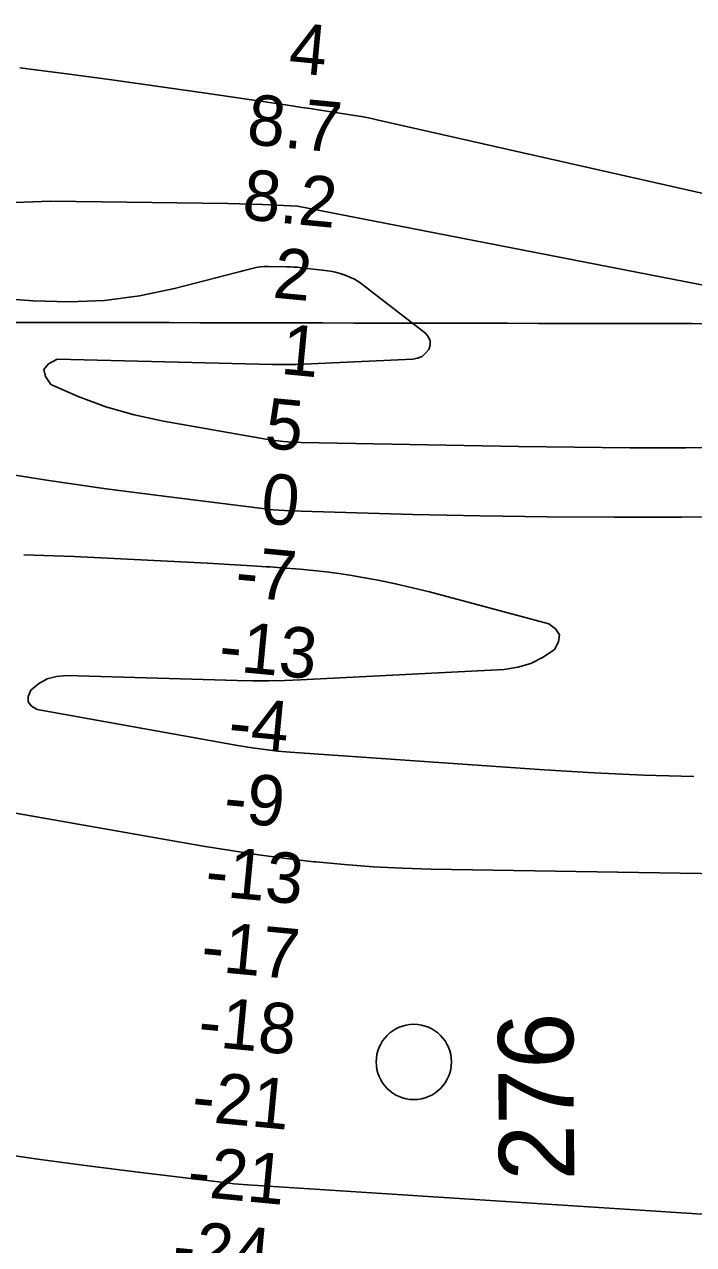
# Model space of a CAD drawing. Extents: x 3187622 to 3225504, y 800805 to 826213.
# Drawn here: x 3211213 to 3212103, y 811041 to 812663 of the extents above; entities that cross this region are included whole.
import ezdxf

# ---------------------------------------------------------------- set-up
doc = ezdxf.new("R2010")
doc.units = 0
for name, color, linetype in [('V-GRID-MAJR', 7, 'Continuous'), ('V-RIVR-IDEN', 7, 'Continuous'), ('V-RIVR-MILE', 7, 'Continuous'), ('V-RIVR-RANG', 7, 'Continuous'), ('V-TOPO-DPTH', 7, 'Continuous'), ('V-TOPO-MINR', 7, 'Continuous'), ('V-TOPO-WATR', 7, 'Continuous')]:
    doc.layers.add(name, color=color, linetype=linetype)

msp = doc.modelspace()

# ---------------------------------------------------------------- linework, layer by layer
at = {"layer": 'V-GRID-MAJR'}
msp.add_spline([(3191808.85, 812309.639), (3197045.574, 812297.071), (3202282.3000000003, 812285.265), (3207519.028, 812274.221), (3212755.758, 812263.939), (3217992.489, 812254.4180000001), (3223229.221, 812245.659), (3223229.222, 812245.659)], degree=3, dxfattribs=at)
at = {"layer": 'V-RIVR-MILE'}
msp.add_circle((3211731.02, 811283.7440000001), 50.00000000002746, dxfattribs=at)
at = {"layer": 'V-TOPO-DPTH'}
for points in [[(3212247.2103625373, 812408.3758714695), (3211681.97743405, 812535.8806850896), (3211672.9011109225, 812538.2222422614), (3211663.6689233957, 812540.0514874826), (3211604.014260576, 812549.2278872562), (3211593.161093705, 812550.8880634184), (3211582.3060941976, 812552.5361000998), (3211571.4483457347, 812554.1659275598), (3211560.588764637, 812555.7836155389), (3211457.4856211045, 812571.0539105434), (3211395.043644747, 812580.0816747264), (3211332.562407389, 812588.8215152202), (3211270.022278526, 812597.12947018), (3211207.4428886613, 812605.1495014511)], [(3211207.4428886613, 812605.1495014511), (3211270.022278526, 812597.12947018), (3211332.562407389, 812588.8215152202), (3211395.043644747, 812580.0816747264), (3211457.4856211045, 812571.0539105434), (3211560.588764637, 812555.7836155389), (3211571.4483457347, 812554.1659275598), (3211582.3060941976, 812552.5361000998), (3211593.161093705, 812550.8880634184), (3211604.014260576, 812549.2278872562), (3211663.6689233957, 812540.0514874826), (3211672.9011109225, 812538.2222422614), (3211681.97743405, 812535.8806850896), (3212247.2103625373, 812408.3758714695)], [(3211200.8674051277, 812426.2247852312), (3211248.523569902, 812427.7146472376), (3211483.615986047, 812424.7654778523), (3211530.052720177, 812423.4862822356), (3211576.4314829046, 812421.2808646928), (3212311.536452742, 812277.9687734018), (3212312.408432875, 812277.6115832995), (3212317.113142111, 812276.244828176), (3212318.5715410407, 812275.8833052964), (3212321.529916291, 812275.4340483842), (3212323.0298926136, 812275.346314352), (3212337.6269795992, 812275.0734643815), (3212346.4344643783, 812274.9619562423), (3212355.2418494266, 812274.9212555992), (3212364.049084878, 812274.9867662), (3212372.856220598, 812275.1230842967), (3212606.499332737, 812280.148793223)], [(3213124.2096294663, 812301.4034045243), (3213112.7750565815, 812298.7896739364), (3213101.2551174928, 812296.5144356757), (3213073.3940720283, 812291.6557080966), (3213068.5956042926, 812290.9306931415), (3213063.7829300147, 812290.3515551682), (3213058.9489459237, 812289.9912326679), (3213054.10075529, 812289.77678715), (3212372.856220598, 812275.1230842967), (3212364.049084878, 812274.9867662), (3212355.2418494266, 812274.9212555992), (3212346.4344643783, 812274.9619562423), (3212337.6269795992, 812275.0734643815), (3212323.0298926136, 812275.346314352), (3212321.529916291, 812275.4340483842), (3212318.5715410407, 812275.8833052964), (3212317.113142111, 812276.244828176), (3212312.408432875, 812277.6115832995), (3212311.536452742, 812277.9687734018), (3211576.4314829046, 812421.2808646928), (3211530.052720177, 812423.4862822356), (3211483.615986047, 812424.7654778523), (3211248.523569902, 812427.7146472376), (3211200.8674051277, 812426.2247852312)], [(3212606.499332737, 812280.148793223), (3212594.979241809, 812002.9726104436), (3212343.284771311, 812008.8403475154), (3212327.7699432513, 812009.1307085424), (3212312.2543555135, 812009.325992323), (3212296.7376282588, 812009.378660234), (3212281.2201413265, 812009.3362508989), (3212086.6146779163, 812007.9099952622), (3211997.4303544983, 812007.7305228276), (3211908.2525997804, 812008.1831409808), (3211819.0846981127, 812009.5838950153), (3211729.923365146, 812011.6167396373), (3211566.3694480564, 812016.2157996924), (3211558.998018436, 812016.528810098), (3211551.6372578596, 812016.9822254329), (3211544.292500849, 812017.6462481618), (3211536.958412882, 812018.4506758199), (3211398.6333835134, 812035.6312759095), (3211322.232093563, 812045.71305472), (3211245.9471352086, 812056.5698123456), (3211169.8366742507, 812068.5890381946)], [(3212281.2201413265, 812009.3362508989), (3212086.6146779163, 812007.9099952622), (3211997.4303544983, 812007.7305228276), (3211908.2525997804, 812008.1831409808), (3211819.0846981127, 812009.5838950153), (3211729.923365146, 812011.6167396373), (3211566.3694480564, 812016.2157996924), (3211558.998018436, 812016.528810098), (3211551.6372578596, 812016.9822254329), (3211544.292500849, 812017.6462481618), (3211536.958412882, 812018.4506758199), (3211398.6333835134, 812035.6312759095), (3211322.232093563, 812045.71305472), (3211245.9471352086, 812056.5698123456), (3211169.8366742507, 812068.5890381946)], [(3211062.9749910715, 811638.9678562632), (3211451.0351607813, 811570.7075181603), (3211487.7175748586, 811564.6366406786), (3211524.4701050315, 811559.0617640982), (3211561.327809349, 811554.23088887), (3211598.2556297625, 811549.896014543), (3211600.600480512, 811549.6447596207), (3211638.785355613, 811546.07415659), (3211677.012815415, 811543.1924511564), (3211715.3041522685, 811541.3440921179), (3211753.6380738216, 811540.1846306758), (3212250.641310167, 811531.8690722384)], [(3212250.641310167, 811531.8690722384), (3211753.6380738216, 811540.1846306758), (3211715.3041522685, 811541.3440921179), (3211677.012815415, 811543.1924511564), (3211638.785355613, 811546.07415659), (3211600.600480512, 811549.6447596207), (3211598.2556297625, 811549.896014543), (3211561.327809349, 811554.23088887), (3211524.4701050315, 811559.0617640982), (3211487.7175748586, 811564.6366406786), (3211451.0351607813, 811570.7075181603), (3211062.9749910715, 811638.9678562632)], [(3211164.4688016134, 811164.1444895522), (3211231.033889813, 811154.636118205), (3211297.687014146, 811145.7658809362), (3211364.3988292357, 811137.3210663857), (3211486.0659333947, 811122.5114574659), (3211491.992951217, 811121.8415105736), (3211497.926267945, 811121.2394220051), (3211503.8690330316, 811120.7391209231), (3211509.8180970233, 811120.306678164), (3212183.0179463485, 811077.1685473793)], [(3212183.0179463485, 811077.1685473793), (3211509.8180970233, 811120.306678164), (3211503.8690330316, 811120.7391209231), (3211497.926267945, 811121.2394220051), (3211491.992951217, 811121.8415105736), (3211486.0659333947, 811122.5114574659), (3211364.3988292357, 811137.3210663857), (3211297.687014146, 811145.7658809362), (3211231.033889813, 811154.636118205), (3211164.4688016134, 811164.1444895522)]]:
    msp.add_lwpolyline(points, dxfattribs=at)
at = {"layer": 'V-TOPO-MINR'}
for points in [[(3212166.655112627, 812100.2704081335), (3212092.5156979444, 812099.988758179), (3212018.378326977, 812100.0926276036), (3211944.244021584, 812100.7747760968), (3211870.1117599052, 812101.8424439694), (3211581.1292590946, 812107.1318209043), (3211569.338401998, 812107.622974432), (3211557.5826507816, 812108.4787642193), (3211545.8795583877, 812109.8815083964), (3211534.211571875, 812111.648888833), (3211398.0933057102, 812135.5276909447), (3211359.516273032, 812144.0171554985), (3211321.637942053, 812154.6414706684), (3211284.8076636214, 812168.4680617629), (3211248.676086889, 812184.4295034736), (3211241.3656102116, 812195.0577743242), (3211239.403273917, 812204.3698711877), (3211245.4631481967, 812211.7077070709), (3211256.8711628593, 812217.7293689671), (3211543.16221957, 812210.9498473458), (3211553.4353166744, 812210.811756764), (3211563.7069516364, 812210.8138071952), (3211573.9763933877, 812211.0260691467), (3211584.244372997, 812211.378472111), (3211729.6318616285, 812217.858615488), (3211736.1139469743, 812219.18478794), (3211741.932765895, 812221.6018903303), (3211746.756685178, 812225.655387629), (3211750.9173380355, 812230.799814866), (3211752.642214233, 812236.5972217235), (3211752.7928494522, 812242.086215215), (3211750.582123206, 812247.112588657), (3211746.797155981, 812251.8305487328), (3211663.3745674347, 812316.7184419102), (3211657.8344699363, 812320.6200546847), (3211652.0891027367, 812324.1490041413), (3211646.035830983, 812327.118958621), (3211639.7772895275, 812329.7162497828), (3211633.307030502, 812331.7943685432), (3211626.7648648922, 812333.5642330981), (3211620.1148394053, 812334.8717163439), (3211613.3929073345, 812335.8709453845), (3211581.3212446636, 812339.4934231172), (3211576.441376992, 812339.9706130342), (3211571.555390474, 812340.3500475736), (3211566.660225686, 812340.582849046), (3211561.7589420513, 812340.7178951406), (3211537.715053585, 812341.0196855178), (3211532.296149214, 812340.8716815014), (3211526.911486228, 812340.4393992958), (3211521.578185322, 812339.5806998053), (3211516.279125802, 812338.4377221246), (3211511.00605572, 812337.078667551), (3211505.7328927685, 812335.7199734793), (3211500.4595905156, 812334.3618201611), (3211495.186195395, 812333.0040273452), (3211413.065967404, 812311.8642156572), (3211366.522993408, 812302.3036293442), (3211319.706992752, 812295.8291255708), (3211272.481452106, 812293.9837456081), (3211224.9828848, 812295.2244481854), (3210983.4755559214, 812313.4865663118)], [(3212281.2201413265, 812009.3362508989), (3212086.6146779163, 812007.9099952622), (3211997.4303544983, 812007.7305228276), (3211908.2525997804, 812008.1831409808), (3211819.0846981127, 812009.5838950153), (3211729.923365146, 812011.6167396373), (3211566.3694480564, 812016.2157996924), (3211558.998018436, 812016.528810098), (3211551.6372578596, 812016.9822254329), (3211544.292500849, 812017.6462481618), (3211536.958412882, 812018.4506758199), (3211398.6333835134, 812035.6312759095), (3211322.232093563, 812045.71305472), (3211245.9471352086, 812056.5698123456), (3211169.8366742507, 812068.5890381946)], [(3212103.1161448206, 811662.988658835), (3212036.838197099, 811664.8176224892), (3211970.6085800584, 811667.9400076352), (3211904.4111834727, 811671.9246737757), (3211566.6813922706, 811695.5648551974), (3211549.750865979, 811697.0250929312), (3211532.865449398, 811698.8481504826), (3211516.04769738, 811701.2154377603), (3211499.2750550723, 811703.9455448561), (3211230.209626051, 811752.2151041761), (3211222.750551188, 811756.8624675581), (3211218.347954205, 811762.5162700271), (3211218.5300740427, 811769.6797311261), (3211221.7686717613, 811777.8496313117), (3211232.249530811, 811786.3796281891), (3211243.5771703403, 811792.8613310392), (3211256.174980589, 811796.2705928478), (3211269.6195713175, 811797.6315606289), (3211496.175273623, 811790.9044303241), (3211517.229646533, 811790.5341851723), (3211538.280406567, 811790.5034849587), (3211559.325747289, 811790.9821021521), (3211580.3674751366, 811791.8002642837), (3211851.1210892, 811805.6109687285), (3211869.3462022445, 811808.3746453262), (3211886.7039162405, 811813.332744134), (3211902.7605316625, 811821.5824762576), (3211917.949748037, 811832.0266305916), (3211923.2915409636, 811842.2175869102), (3211924.482808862, 811851.4768496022), (3211919.4482892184, 811859.3385718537), (3211910.2632445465, 811866.2686004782), (3211751.9736299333, 811908.4205012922), (3211729.2800470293, 811914.1256026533), (3211706.4941298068, 811919.4052909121), (3211683.5697111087, 811924.0468595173), (3211660.5529580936, 811928.2630150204), (3211648.6556151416, 811930.271070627), (3211631.489555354, 811932.9307880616), (3211614.2854230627, 811935.2806616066), (3211597.0241820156, 811937.1657693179), (3211579.7248684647, 811938.7410331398), (3211554.722541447, 811940.6781016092), (3211549.895042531, 811941.0414069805), (3211545.066548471, 811941.3905132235), (3211540.236561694, 811941.7183207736), (3211535.405579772, 811942.0319291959), (3211515.63673445, 811943.2714735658), (3211500.9190043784, 811944.1661726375), (3211486.199168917, 811945.0234973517), (3211471.476175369, 811945.8247605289), (3211456.7510764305, 811946.5886493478), (3211279.746871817, 811955.4331288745), (3211212.488771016, 811957.8816039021)], [(3212250.641310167, 811531.8690722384), (3211753.6380738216, 811540.1846306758), (3211715.3041522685, 811541.3440921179), (3211677.012815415, 811543.1924511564), (3211638.785355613, 811546.07415659), (3211600.600480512, 811549.6447596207), (3211598.2556297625, 811549.896014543), (3211561.327809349, 811554.23088887), (3211524.4701050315, 811559.0617640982), (3211487.7175748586, 811564.6366406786), (3211451.0351607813, 811570.7075181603), (3211062.9749910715, 811638.9678562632)], [(3212183.0179463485, 811077.1685473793), (3211509.8180970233, 811120.306678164), (3211503.8690330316, 811120.7391209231), (3211497.926267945, 811121.2394220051), (3211491.992951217, 811121.8415105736), (3211486.0659333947, 811122.5114574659), (3211364.3988292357, 811137.3210663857), (3211297.687014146, 811145.7658809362), (3211231.033889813, 811154.636118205), (3211164.4688016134, 811164.1444895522)]]:
    msp.add_lwpolyline(points, dxfattribs=at)
at = {"layer": 'V-TOPO-WATR'}
for points in [[(3211207.4428886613, 812605.1495014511), (3211270.022278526, 812597.12947018), (3211332.562407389, 812588.8215152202), (3211395.043644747, 812580.0816747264), (3211457.4856211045, 812571.0539105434), (3211560.588764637, 812555.7836155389), (3211571.4483457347, 812554.1659275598), (3211582.3060941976, 812552.5361000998), (3211593.161093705, 812550.8880634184), (3211604.014260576, 812549.2278872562), (3211663.6689233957, 812540.0514874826), (3211672.9011109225, 812538.2222422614), (3211681.97743405, 812535.8806850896), (3212247.2103625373, 812408.3758714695)], [(3213124.2096294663, 812301.4034045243), (3213112.7750565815, 812298.7896739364), (3213101.2551174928, 812296.5144356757), (3213073.3940720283, 812291.6557080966), (3213068.5956042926, 812290.9306931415), (3213063.7829300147, 812290.3515551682), (3213058.9489459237, 812289.9912326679), (3213054.10075529, 812289.77678715), (3212372.856220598, 812275.1230842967), (3212364.049084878, 812274.9867662), (3212355.2418494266, 812274.9212555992), (3212346.4344643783, 812274.9619562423), (3212337.6269795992, 812275.0734643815), (3212323.0298926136, 812275.346314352), (3212321.529916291, 812275.4340483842), (3212318.5715410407, 812275.8833052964), (3212317.113142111, 812276.244828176), (3212312.408432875, 812277.6115832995), (3212311.536452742, 812277.9687734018), (3211576.4314829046, 812421.2808646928), (3211530.052720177, 812423.4862822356), (3211483.615986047, 812424.7654778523), (3211248.523569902, 812427.7146472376), (3211200.8674051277, 812426.2247852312)]]:
    msp.add_lwpolyline(points, dxfattribs=at)

# ---------------------------------------------------------------- texts
at = {"layer": 'V-RIVR-IDEN'}
msp.add_text('276', height=99.99980199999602, rotation=90.48582310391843, dxfattribs=at).set_placement((3211944.47907408, 811126.4557197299))
at = {"layer": 'V-RIVR-RANG'}
for s, p in [('4', (3211563.294401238, 812599.0601333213)), ('8.7', (3211507.637647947, 812503.9793410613)), ('8.2', (3211501.6086479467, 812404.1613410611)), ('2', (3211542.3209552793, 812299.8818438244)), ('1', (3211552.834873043, 812198.4847745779)), ('5', (3211531.314299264, 812100.1455854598)), ('0', (3211526.073057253, 812000.2513916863)), ('-7', (3211491.9473556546, 811903.1153029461)), ('-13', (3211470.16419588, 811804.8011784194)), ('-4', (3211482.7788016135, 811703.2035924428)), ('-9', (3211476.7508016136, 811603.3855924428)), ('-13', (3211452.07819588, 811505.3471784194)), ('-17', (3211446.575367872, 811405.479049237)), ('-18', (3211442.6470558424, 811305.4605325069)), ('-21', (3211434.255781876, 811205.868113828)), ('-21', (3211428.226781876, 811106.049113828)), ('-24', (3211408.544310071, 811007.5344725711))]:
    msp.add_text(s, height=67, rotation=354.54747222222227, dxfattribs=at).set_placement(p)

doc.saveas('drawing.dxf')
